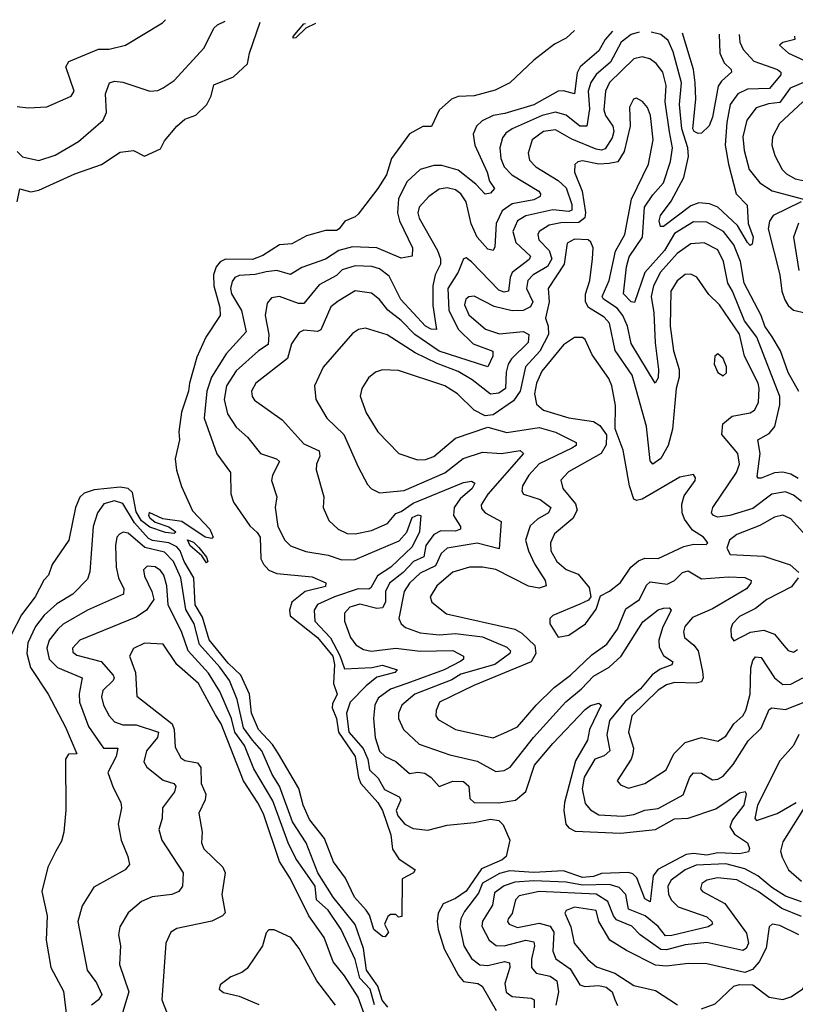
# Model space of a CAD drawing. Extents: x 1552033 to 1694788, y 811965 to 917215.
# Tile 389 of 632: x 1635564 to 1638432, y 911998 to 915639. Entities that reach past the tile are written whole.
import ezdxf

# ---------------------------------------------------------------- set-up
doc = ezdxf.new("R2010")
doc.units = 0

msp = doc.modelspace()

# ---------------------------------------------------------------- linework, layer by layer
at = {"layer": '0CON20XD'}
for points in [[(1635555, 915317.5), (1635595, 915313.1), (1635665, 915316), (1635755, 915355.7), (1635765.4, 915375), (1635735.2, 915464.8), (1635745.7, 915484.3), (1635855, 915529.5), (1635895, 915529.7), (1635955, 915544.3), (1636092.5, 915627.5), (1636103.5, 915638.7)], [(1637615.5, 915599.3), (1637585, 915570), (1637541.6, 915548.4), (1637465, 915489.4), (1637375.7, 915405), (1637321.5, 915378.5), (1637245, 915357.6), (1637185, 915354.6), (1637160.8, 915345), (1637115.4, 915304.6), (1637086.2, 915243.8), (1637055, 915244.2), (1637005, 915216.9), (1636939.1, 915125), (1636919.7, 915065), (1636888.5, 915015), (1636815, 914920), (1636805, 914910), (1636765.9, 914894.1), (1636745.7, 914865), (1636735, 914859.5), (1636695, 914858.8), (1636625, 914840), (1636569.9, 914810.1), (1636525, 914806.2), (1636463.2, 914766.8), (1636425, 914752.4), (1636325, 914752.8), (1636305, 914742.9), (1636290.2, 914725), (1636281.1, 914695), (1636281.5, 914655), (1636304.3, 914575), (1636304.8, 914545), (1636252.1, 914465), (1636219.2, 914390.8), (1636191.6, 914295), (1636188.4, 914265), (1636162.7, 914187.3), (1636152.5, 914115), (1636154.5, 914085), (1636138.8, 914015), (1636143.8, 913973.8), (1636162.9, 913912.9), (1636203, 913823), (1636267.5, 913755), (1636280, 913725), (1636275, 913720), (1636250, 913725), (1636163, 913783), (1636092.9, 913792.9), (1636043, 913817), (1636040, 913805), (1636045, 913796.7), (1636065, 913780.8), (1636115, 913763.6), (1636140.8, 913745), (1636135, 913739.2), (1636102.8, 913742.8), (1636045, 913762.4), (1636015, 913785.8), (1635995, 913819.6), (1635980.8, 913890.8), (1635965.7, 913905.7), (1635935, 913910.5), (1635839.3, 913900.7), (1635802.1, 913887.9), (1635786.8, 913873.2), (1635770.8, 913835), (1635746.1, 913715), (1635683.8, 913625), (1635670, 913585), (1635653.8, 913566.2), (1635621.8, 913505), (1635571.1, 913438.9), (1635532.7, 913365)], [(1635554.5, 914965.5), (1635565, 915013.8), (1635605, 915002.1), (1635635, 915007.8), (1635768.3, 915068.3), (1635866.9, 915103.1), (1635935, 915149.2), (1635985.3, 915155.3), (1636025, 915134.7), (1636085, 915160.8), (1636099, 915191), (1636145, 915245.5), (1636175, 915270.6), (1636215, 915285.6), (1636255.8, 915325), (1636272.4, 915357.6), (1636281.9, 915398.1), (1636355, 915427.9), (1636406.7, 915475), (1636413.5, 915515), (1636453.4, 915629.6)], [(1635555, 915151.8), (1635575, 915131.5), (1635635, 915118.5), (1635695, 915138.2), (1635782, 915188), (1635872.4, 915267.6), (1635885.4, 915295), (1635881.4, 915365), (1635896, 915405), (1635915, 915411.8), (1635945, 915407.9), (1636045, 915374.5), (1636075, 915377.3), (1636095, 915386.2), (1636135, 915413.6), (1636246.1, 915535), (1636282.4, 915607.6), (1636295, 915619.5), (1636323.6, 915633)], [(1636658.1, 915624.3), (1636622.4, 915607.6), (1636585, 915571.4), (1636575, 915570), (1636575, 915576), (1636615, 915623.1), (1636620.7, 915625.2)], [(1637756.2, 915595.7), (1637728.7, 915565), (1637705, 915523.9), (1637636.4, 915465), (1637625, 915442.5), (1637615, 915364.7), (1637575, 915375.5), (1637555, 915374.1), (1637465, 915323.8), (1637358.2, 915291.8), (1637315, 915284), (1637274.5, 915265), (1637253.6, 915245), (1637240.6, 915215), (1637247, 915175), (1637292.3, 915075), (1637301.7, 915041.7), (1637319.2, 915015), (1637305, 914996.9), (1637285, 914993.8), (1637250.1, 915030.1), (1637185, 915082.2), (1637125, 915100.2), (1637095, 915100), (1637045, 915085.3), (1636995, 915039.6), (1636965, 914976.7), (1636961, 914925), (1636968.1, 914895), (1637015.9, 914795), (1637015, 914764.2), (1636975, 914756.5), (1636885, 914794.8), (1636795, 914798.3), (1636743.5, 914785), (1636695, 914753), (1636607.7, 914722.3), (1636565, 914696.9), (1636515, 914711.6), (1636475, 914706.5), (1636435, 914696.4), (1636375, 914693.5), (1636359.1, 914685), (1636349.3, 914670.7), (1636343.8, 914645), (1636347.4, 914625), (1636383.8, 914563.8), (1636401.4, 914485), (1636326.9, 914403.1), (1636273.1, 914316.9), (1636256.1, 914265), (1636245.7, 914165), (1636293.3, 914033.3), (1636343.2, 913965), (1636344.4, 913885.6), (1636354.6, 913855), (1636415, 913767.8), (1636442.7, 913742.7), (1636453, 913725), (1636455.6, 913645.6), (1636465, 913625.3), (1636485, 913603.8), (1636515, 913591.2), (1636645, 913578.8), (1636696.4, 913556.4), (1636695, 913543.2), (1636620, 913525), (1636570.8, 913485), (1636561.2, 913455), (1636564.4, 913435), (1636664.9, 913355), (1636722, 913285), (1636728.1, 913255), (1636724.4, 913184.4), (1636738.3, 913145), (1636720.5, 913109.5), (1636719.6, 913095), (1636735.3, 913055), (1636742.8, 913005), (1636804.8, 912915), (1636816.5, 912836.5), (1636825.1, 912815.1), (1636887.8, 912745), (1636905, 912715.5), (1636935.9, 912625), (1636942.1, 912572.1), (1636966, 912536), (1637026.7, 912495), (1637020, 912485), (1636978.3, 912461.7), (1636977, 912323), (1636965, 912320), (1636955, 912330), (1636935, 912330), (1636925, 912322.5), (1636913.1, 912295), (1636928, 912265), (1636915, 912248), (1636905, 912249.2), (1636873.1, 912275), (1636857.8, 912327.8), (1636845, 912346.2), (1636802, 912395), (1636769.2, 912465), (1636724.6, 912524.6), (1636690.9, 912610.9), (1636635, 912681.4), (1636611.7, 912735), (1636596.3, 912796.3), (1636520.7, 912925), (1636498.9, 912958.9), (1636446.5, 913015), (1636420.6, 913075), (1636413.8, 913145), (1636381.6, 913215), (1636335, 913259.3), (1636265, 913345.8), (1636239.6, 913429.6), (1636213.4, 913475), (1636208, 913575), (1636172.1, 913635), (1636157.4, 913675), (1636145, 913690.1), (1636115.6, 913705), (1636055, 913713.6), (1636040.9, 913720.9), (1635988, 913778), (1635945, 913850.2), (1635915, 913859.4), (1635875, 913848.9), (1635851.9, 913815), (1635836, 913765), (1635822.9, 913597.1), (1635815, 913570), (1635760, 913515), (1635701.3, 913478.7), (1635655, 913437.4), (1635622.3, 913395), (1635594.5, 913335), (1635591, 913295), (1635603.9, 913243.9), (1635669.6, 913145), (1635733.4, 913023.4), (1635775.6, 912925), (1635745, 912923.1), (1635733.6, 912905), (1635734.2, 912715.8), (1635727.5, 912635), (1635718.8, 912601.2), (1635698, 912565), (1635668.5, 912505), (1635645.6, 912415), (1635665.8, 912325), (1635662.2, 912235), (1635679.6, 912135), (1635726.5, 912046.5), (1635737.8, 911945)], [(1637855, 915593.1), (1637825, 915583.8), (1637787.7, 915555), (1637747.9, 915482.1), (1637695, 915435.6), (1637675.9, 915405.9), (1637666.1, 915375), (1637670.9, 915309.1), (1637661.4, 915245), (1637635, 915245.3), (1637585, 915286), (1637545, 915297.1), (1637495.3, 915285), (1637384.4, 915235.6), (1637361.1, 915218.9), (1637348.7, 915201.3), (1637339.2, 915165), (1637343.1, 915125), (1637355.2, 915095), (1637383.4, 915065), (1637483.2, 915005), (1637490, 914995), (1637488.5, 914985), (1637465, 914972.6), (1637385, 914957.7), (1637347.4, 914932.6), (1637325.2, 914885), (1637321.2, 914798.8), (1637315, 914785.8), (1637295, 914790.4), (1637255.1, 914835.1), (1637233.9, 914883.9), (1637215, 914965.5), (1637195.3, 914995), (1637175, 915009.2), (1637145, 915017.5), (1637115, 915012.3), (1637076.2, 914985), (1637041.4, 914945), (1637036.7, 914925), (1637041.3, 914905), (1637109.3, 914785), (1637120, 914755), (1637120, 914735), (1637100.2, 914695), (1637092, 914655), (1637092.1, 914582.1), (1637105, 914492.9), (1637085, 914494.2), (1637063.9, 914505), (1636973.7, 914603.7), (1636929.9, 914689.9), (1636895, 914717.3), (1636865.8, 914725.8), (1636805, 914728.3), (1636756, 914714), (1636735, 914692.5), (1636671.1, 914658.9), (1636615, 914589.3), (1636595, 914589.3), (1636525, 914614.7), (1636495, 914610), (1636479.6, 914590.4), (1636471.7, 914545), (1636484.9, 914474.9), (1636482.5, 914437.5), (1636447.2, 914415), (1636365, 914340.3), (1636328.5, 914285), (1636319.8, 914235), (1636331.9, 914181.9), (1636365, 914132.7), (1636406.2, 914095), (1636454.4, 914035), (1636513.1, 914015), (1636524.5, 914005), (1636499.2, 913955), (1636495.5, 913935), (1636515.4, 913875), (1636508.5, 913835), (1636518.8, 913765), (1636544.2, 913714.2), (1636565, 913693.6), (1636622.6, 913672.6), (1636705, 913658.6), (1636755, 913641.9), (1636805, 913643), (1636967.6, 913712.4), (1636995.5, 913744.5), (1637015, 913797.6), (1637037.8, 913807.8), (1637047.5, 913805), (1637042, 913745), (1637015, 913689.7), (1636936.2, 913615), (1636887.6, 913582.4), (1636862.2, 913537.8), (1636855, 913532.8), (1636815, 913534.3), (1636727.8, 913505), (1636665, 913476), (1636652.6, 913455), (1636655.7, 913415), (1636713.7, 913353.7), (1636747.7, 913287.7), (1636765, 913239.2), (1636866, 913244), (1636905, 913252.6), (1636960, 913235), (1636950.8, 913225), (1636885, 913208.1), (1636844.5, 913175.5), (1636786.4, 913115), (1636772.2, 913075), (1636781.5, 913005), (1636833.8, 912943.8), (1636851.7, 912905), (1636857.7, 912865), (1636889.8, 912835), (1636912.6, 912792.6), (1636967.7, 912765), (1636973.1, 912755), (1636956.3, 912715), (1636962.5, 912695), (1636988.2, 912665), (1637018.6, 912648.6), (1637072.6, 912642.6), (1637145, 912661.1), (1637245, 912670.3), (1637305, 912683.3), (1637335, 912678.1), (1637351.8, 912661.8), (1637375.8, 912605), (1637363, 912545), (1637348, 912532), (1637271.2, 912498.8), (1637215, 912417.1), (1637175, 912389.4), (1637129.5, 912370.5), (1637111.4, 912335), (1637107.9, 912305), (1637110.7, 912275), (1637133.4, 912203.4), (1637186.9, 912105), (1637205, 912083.3), (1637258.1, 912075), (1637273.4, 912065), (1637326.1, 911975)], [(1638224.7, 915583.5), (1638227, 915555), (1638238.6, 915528.6), (1638278.6, 915485), (1638365.5, 915455), (1638378.5, 915445), (1638378.4, 915435), (1638335.9, 915384.1), (1638255, 915381.4), (1638219.1, 915365), (1638191, 915325), (1638178.9, 915258.9), (1638171.8, 915175), (1638185.1, 915105.1), (1638213.5, 914995), (1638253.5, 914953.5), (1638257.2, 914885), (1638275.9, 914835), (1638271.7, 914808.3), (1638265, 914804.4), (1638255, 914814.6), (1638218.1, 914878.1), (1638145, 914945.2), (1638115, 914958.5), (1638075, 914961.1), (1638045, 914950.1), (1637945, 914874), (1637933.7, 914873.6), (1637928.4, 914895), (1637933.2, 914915), (1637972.4, 914967.6), (1638019.8, 915055), (1638037.2, 915132.8), (1638034.8, 915165.2), (1638011.8, 915235), (1638004.1, 915325), (1638010.4, 915405), (1637980.4, 915520.4), (1637962, 915562), (1637935, 915583.7), (1637899.1, 915592)], [(1638150.6, 915585.4), (1638153.2, 915515), (1638168.6, 915478.6), (1638194.4, 915455), (1638195.8, 915445), (1638158.7, 915411.4), (1638147, 915393), (1638125, 915278), (1638113.2, 915246.8), (1638085, 915219.2), (1638072.3, 915217.7), (1638057.6, 915225), (1638052.9, 915235), (1638063.7, 915345), (1638061.8, 915405), (1638054.9, 915455), (1638014.1, 915589)], [(1638428.6, 915578.2), (1638429.6, 915565), (1638385.4, 915554.6), (1638373.3, 915545), (1638406.7, 915515), (1638495, 915474.8)], [(1638445, 914263.8), (1638405, 914334.4), (1638377.4, 914415), (1638346.6, 914466.6), (1638318.7, 914505), (1638304.9, 914545), (1638242.1, 914665), (1638229.7, 914745), (1638205, 914806.6), (1638166.5, 914855), (1638105, 914890.5), (1638055, 914891.6), (1637985, 914848.3), (1637948.6, 914785), (1637875.6, 914704.4), (1637836.6, 914593.4), (1637825, 914596), (1637796.3, 914625), (1637807.9, 914725), (1637818, 914762), (1637866.2, 914835), (1637874.6, 914945), (1637905, 914991.6), (1637944.8, 915035), (1637970.5, 915115), (1637978.2, 915165), (1637966.2, 915223.8), (1637950.3, 915335), (1637954.8, 915395), (1637941.5, 915445), (1637917.2, 915477.2), (1637893.6, 915493.6), (1637865, 915501.9), (1637835, 915493.9), (1637745, 915406.4), (1637730.2, 915375), (1637723.4, 915305), (1637729.7, 915285), (1637756.8, 915245), (1637760.3, 915225), (1637755, 915201.5), (1637728.2, 915161.8), (1637715, 915155.8), (1637695, 915160.1), (1637605, 915197.5), (1637545, 915231.7), (1637500.9, 915225), (1637459.3, 915195), (1637444, 915145), (1637449.5, 915119.5), (1637472.1, 915095), (1637555, 915044.4), (1637585, 915017.3), (1637604.9, 914955), (1637605.5, 914935), (1637595, 914929.4), (1637535, 914935.9), (1637436, 914914), (1637404.3, 914895), (1637387, 914855), (1637398.8, 914815), (1637452.6, 914765), (1637447.8, 914752.2), (1637385.4, 914704.6), (1637377.1, 914685), (1637370.9, 914635), (1637355, 914631.6), (1637335, 914639), (1637235, 914743.8), (1637215, 914757.8), (1637205, 914754.3), (1637185.2, 914705), (1637147.1, 914645), (1637151, 914565), (1637185, 914494.8), (1637240.9, 914440.9), (1637313.4, 914413.4), (1637313.8, 914395), (1637295, 914354.7), (1637115, 914412.7), (1637025.1, 914475.1), (1636975, 914526.5), (1636924.9, 914564.9), (1636894.5, 914604.5), (1636865, 914627.6), (1636805, 914636.8), (1636741.6, 914598.4), (1636715, 914577.3), (1636677.9, 914492.1), (1636664.7, 914485.3), (1636615, 914490.4), (1636598, 914482), (1636569.6, 914440.4), (1636553.7, 914386.3), (1636437.3, 914295), (1636421.1, 914265), (1636423.1, 914245), (1636432, 914232), (1636535, 914159.5), (1636615, 914070.8), (1636671.5, 914045), (1636673.3, 914025), (1636661.6, 913995), (1636660.8, 913975), (1636688.5, 913875), (1636686.2, 913835), (1636707.3, 913787.3), (1636741.4, 913755), (1636775, 913739.6), (1636805, 913737.6), (1636865, 913750), (1636924.2, 913775.8), (1636955, 913813.1), (1636975, 913820.2), (1637019.2, 913850.8), (1637205, 913928.1), (1637235, 913932.9), (1637246.8, 913925), (1637236.5, 913905), (1637193.1, 913866.9), (1637170.8, 913835), (1637168.3, 913805), (1637194.1, 913765), (1637193.8, 913755), (1637175, 913747.6), (1637121.3, 913748.7), (1637094.9, 913735.1), (1637066.1, 913695), (1637057.8, 913652.2), (1637019.6, 913635), (1636981.7, 913595), (1636931.9, 913555), (1636917, 913525), (1636916.4, 913485), (1636906.1, 913463.9), (1636885, 913462.1), (1636821.7, 913478.3), (1636785, 913466.6), (1636764.7, 913445), (1636764.7, 913415), (1636786.7, 913355), (1636807.2, 913327.2), (1636835, 913309.7), (1636865, 913304.1), (1636955, 913314.8), (1637045, 913303.5), (1637165, 913306), (1637205, 913285.5), (1637205.3, 913275), (1637195, 913266.9), (1637133.5, 913235), (1636995.2, 913184.8), (1636935, 913163.9), (1636889.6, 913130.4), (1636876.7, 913105), (1636872.5, 913055), (1636878.8, 912985), (1636895, 912934.6), (1636915, 912914.7), (1636955, 912896.2), (1637005, 912851.8), (1637036.3, 912856.4), (1637062.5, 912852.5), (1637085, 912837.3), (1637115, 912803.5), (1637166.1, 912823.9), (1637205, 912822.5), (1637224.1, 912805), (1637228.9, 912758.9), (1637245, 912744.2), (1637335, 912743.8), (1637396.8, 912753.2), (1637435.2, 912784.8), (1637467.5, 912882.5), (1637535, 912963.2), (1637655, 913088.2), (1637675, 913102.9), (1637705, 913112), (1637713.8, 913105), (1637671.2, 913015), (1637664, 912975), (1637618.5, 912898.5), (1637578.6, 912745), (1637576.2, 912715), (1637582.8, 912665), (1637595, 912650.4), (1637618.3, 912638.3), (1637785, 912631.1), (1637914.9, 912645.1), (1637985, 912684.1), (1638035, 912686.2), (1638138.5, 912721.5), (1638225, 912780.5), (1638246.2, 912785), (1638250.6, 912775), (1638241.9, 912735), (1638199, 912681), (1638189.4, 912655), (1638207, 912627), (1638254.4, 912595), (1638262.5, 912575), (1638258.1, 912561.9), (1638225.2, 912554.8), (1638145, 912559), (1638105, 912550.1), (1638055, 912555.9), (1638027.8, 912552.2), (1637923.1, 912496.9), (1637906.3, 912473.7), (1637895, 912376.9), (1637875, 912387.8), (1637846.4, 912466.4), (1637830.9, 912480.9), (1637815.6, 912485.6), (1637715, 912481.9), (1637685, 912471.2), (1637645, 912466.9), (1637575, 912492.3), (1637464.5, 912485.5), (1637375, 912491.5), (1637338.4, 912481.6), (1637275, 912446.6), (1637260.6, 912409.4), (1637208.3, 912341.7), (1637194.7, 912314.7), (1637191, 912285), (1637205.9, 912215), (1637235, 912167.5), (1637265, 912144.8), (1637295, 912141.8), (1637356.3, 912156.3), (1637375, 912151.9), (1637376.5, 912135), (1637358.3, 912075), (1637363.3, 912043.3), (1637385, 912027.2), (1637455, 912021.6), (1637466.1, 912015), (1637466.6, 911985)], [(1638485, 915416.1), (1638412.2, 915385), (1638375, 915332.1), (1638332.2, 915327.8), (1638287.5, 915312.5), (1638252.4, 915267.6), (1638238, 915205), (1638242.2, 915155), (1638261.7, 915085), (1638300.3, 915035), (1638346.2, 915006.2), (1638462.5, 914975)], [(1638442.1, 913942.1), (1638415, 913959), (1638385, 913966), (1638355, 913963.9), (1638305, 913943.3), (1638293.8, 913943.8), (1638290.2, 913950.2), (1638301.3, 914035), (1638292.7, 914085), (1638335, 914109.2), (1638355.6, 914134.4), (1638374.3, 914215), (1638374.5, 914245), (1638289.1, 914465), (1638243.8, 914525), (1638199.8, 914635), (1638182.3, 914665), (1638166.3, 914745), (1638145, 914787.6), (1638095, 914813.8), (1638045, 914809.8), (1637995, 914774.8), (1637933.9, 914705), (1637907.5, 914655), (1637899.1, 914615), (1637908.7, 914555), (1637913.5, 914443.5), (1637925.9, 914345), (1637924.4, 914315), (1637914, 914295), (1637825, 914441.1), (1637811.1, 914505), (1637794.3, 914545), (1637772.7, 914572.7), (1637722.9, 914605), (1637717.4, 914615), (1637743.1, 914675), (1637766.5, 914783.5), (1637801.6, 914845), (1637826.2, 914975), (1637888.9, 915105), (1637906.1, 915195), (1637896.7, 915285), (1637885, 915314.4), (1637866.6, 915336.6), (1637845, 915348.1), (1637832.9, 915345), (1637818.5, 915315), (1637820.7, 915245), (1637799.1, 915150.9), (1637775, 915113), (1637743.1, 915106.9), (1637705, 915104.6), (1637645, 915117), (1637627.2, 915112.8), (1637617, 915103), (1637614.8, 915075), (1637644.1, 915004.1), (1637656.4, 914926.4), (1637653.5, 914906.5), (1637631.4, 914888.6), (1637565, 914888.1), (1637521.2, 914878.8), (1637484.7, 914855), (1637480, 914845), (1637484.1, 914825), (1637521.2, 914785), (1637531.7, 914755), (1637515, 914725.9), (1637462.6, 914695), (1637442.9, 914675), (1637438.4, 914645), (1637461.9, 914595), (1637452.7, 914577.3), (1637425, 914563.4), (1637385, 914562.6), (1637317.9, 914577.9), (1637245, 914615.9), (1637225, 914614.6), (1637213.3, 914605), (1637209.2, 914585), (1637225, 914547.1), (1637286.4, 914495), (1637337.5, 914477.5), (1637425, 914486.1), (1637445.9, 914475), (1637443.9, 914445), (1637382.6, 914385), (1637370.3, 914365), (1637363.1, 914335), (1637360.4, 914275), (1637335, 914258.5), (1637304.4, 914254.4), (1637237.6, 914307.6), (1637185, 914338.6), (1637107.1, 914367.1), (1637026.5, 914406.5), (1636923.1, 914473.1), (1636842.2, 914497.8), (1636816.6, 914493.4), (1636795, 914478.5), (1636685.8, 914354.2), (1636653.8, 914285), (1636658.5, 914235), (1636699.6, 914165), (1636762.2, 914105), (1636815.8, 913985.8), (1636850.3, 913920.3), (1636864.7, 913904.7), (1636895, 913889.5), (1636985, 913898), (1637136.4, 913963.6), (1637203.2, 914016.8), (1637275, 914039.8), (1637345.2, 914034.8), (1637415, 914046.3), (1637427.3, 914035), (1637294.7, 913885), (1637270.7, 913845), (1637271.7, 913831.7), (1637285.2, 913815.2), (1637343.8, 913783.8), (1637337.4, 913682.6), (1637255, 913703.1), (1637145, 913684.8), (1637121.9, 913665), (1637101, 913619), (1637045, 913592.1), (1637004.8, 913555), (1636985.8, 913524.2), (1636966.1, 913425), (1636974.4, 913405), (1636991, 913391), (1637045, 913371.3), (1637115, 913364.8), (1637175, 913369.9), (1637275, 913356.8), (1637365, 913319.1), (1637378.2, 913305), (1637376.4, 913295), (1637320.8, 913255), (1637195, 913218.6), (1637162.3, 913197.7), (1637025, 913145.5), (1636976.4, 913105), (1636964.8, 913075.2), (1636964.2, 913055), (1636983.5, 913015), (1637040.7, 912960.7), (1637155, 912920.7), (1637255, 912897.6), (1637325, 912858.8), (1637355, 912862.4), (1637377.9, 912875), (1637464, 912985), (1637583.3, 913116.7), (1637641.3, 913165), (1637685, 913211.2), (1637743.2, 913245), (1637787.4, 913285), (1637868.1, 913411.9), (1637925, 913457.2), (1637945, 913463.1), (1637965, 913464.2), (1637972.9, 913455), (1637940.2, 913389.8), (1637927.4, 913345), (1637928.9, 913318.9), (1637945, 913288.2), (1637979.5, 913265), (1637975, 913254.1), (1637932.5, 913237.5), (1637902.9, 913217.1), (1637859.8, 913165), (1637802.6, 913117.4), (1637745, 913048.1), (1637734.8, 912995), (1637745.9, 912935), (1637725, 912917.5), (1637690, 912905), (1637651.7, 912838.3), (1637643.3, 912795), (1637655, 912740.4), (1637675, 912716.9), (1637705, 912699.3), (1637794, 912694), (1637835, 912700.7), (1637875, 912716), (1637925, 912722.8), (1638017.3, 912772.7), (1638041.9, 912838.1), (1638055, 912854.6), (1638085, 912852.7), (1638125, 912828.8), (1638145, 912830.5), (1638165, 912841.8), (1638202, 912885), (1638257.5, 912972.5), (1638305, 913018.9), (1638335, 913088.1), (1638345.5, 913094.5), (1638395, 913088.5), (1638465, 913115.8)], [(1638460, 915335), (1638373.1, 915255), (1638347.5, 915205), (1638345.3, 915175), (1638356.3, 915136.3), (1638383.1, 915085), (1638399.1, 915069.1), (1638430.8, 915050.8), (1638525, 915031)], [(1638453.3, 914965), (1638350, 914915), (1638336.3, 914893.7), (1638331.5, 914865), (1638374.5, 914695), (1638381.5, 914635), (1638393.2, 914603.2), (1638405, 914581.5), (1638425, 914565.3), (1638468.1, 914555)], [(1638443.7, 914886.3), (1638425.3, 914835), (1638445, 914711.2)], [(1638455, 913857.4), (1638425, 913880.4), (1638395, 913893.3), (1638345, 913884), (1638275, 913831.5), (1638190, 913805), (1638145, 913799.8), (1638128.9, 913805), (1638122.1, 913815), (1638127.2, 913835), (1638214, 913965), (1638224.8, 913995), (1638218.8, 914035), (1638160.3, 914105), (1638164.1, 914145), (1638197.7, 914172.3), (1638265, 914184.7), (1638281.2, 914195), (1638296.1, 914223.9), (1638298.5, 914275), (1638294, 914295), (1638243.9, 914395), (1638225, 914475.9), (1638151.6, 914585), (1638112.2, 914622.2), (1638067.3, 914687.3), (1638045, 914697.5), (1638025, 914696.2), (1637995, 914672.7), (1637972.1, 914635), (1637969.6, 914505), (1637981.7, 914415), (1638002.9, 914345), (1638002.6, 914317.4), (1637991.6, 914275), (1637977.2, 914125), (1637962.1, 914065), (1637935, 914016.9), (1637905, 913995.7), (1637895, 914007.5), (1637881, 914135), (1637828.1, 914325), (1637765.3, 914415.3), (1637745, 914516.6), (1637725, 914539.4), (1637666.9, 914575), (1637656, 914595), (1637656.5, 914623.5), (1637671.6, 914675), (1637682, 914755), (1637684.6, 914794.6), (1637676.3, 914816.3), (1637666.2, 914825), (1637615, 914827), (1637588.1, 914811.9), (1637576.8, 914735), (1637518.5, 914645), (1637521.3, 914595), (1637507.8, 914535), (1637518.6, 914505), (1637519.3, 914475), (1637487.2, 914412.8), (1637433.8, 914355), (1637413.9, 914265), (1637390.1, 914229.9), (1637315, 914177.4), (1637285, 914174.6), (1637244.8, 914194.8), (1637183.2, 914255), (1637135.6, 914285), (1636965, 914341.8), (1636905, 914344.6), (1636879.2, 914335), (1636853.3, 914315), (1636828.5, 914275), (1636822.8, 914247.2), (1636844.6, 914185), (1636888.5, 914115), (1636965.3, 914035.3), (1637035, 914011.3), (1637065, 914013.2), (1637095, 914023.8), (1637175, 914091.6), (1637295, 914132.7), (1637365, 914112), (1637485, 914131.4), (1637545, 914114.1), (1637621.9, 914075), (1637621.9, 914065), (1637605.6, 914055), (1637485, 913996.5), (1637446.5, 913955), (1637422.7, 913915), (1637420.9, 913895), (1637426.7, 913885), (1637488.2, 913865), (1637527.3, 913835), (1637519.2, 913815), (1637478.4, 913791.6), (1637452, 913768), (1637434.3, 913715), (1637444.8, 913675), (1637467.3, 913627.3), (1637507.5, 913565), (1637510, 913545), (1637485, 913537.1), (1637445, 913544.5), (1637325, 913605.5), (1637275, 913615.2), (1637227.5, 913615), (1637165, 913596.4), (1637106.7, 913545), (1637082.3, 913505), (1637087.5, 913485), (1637141.9, 913441.9), (1637395, 913385.2), (1637421.1, 913371.1), (1637468.2, 913325), (1637472.3, 913295), (1637455, 913264.8), (1637243.4, 913176.6), (1637116, 913115), (1637103.6, 913085), (1637102.1, 913065), (1637111.2, 913051.2), (1637175, 913014.7), (1637315, 912983.9), (1637365, 913005.3), (1637405, 913024.7), (1637474.2, 913105), (1637540.3, 913169.7), (1637600.6, 913215), (1637679.6, 913290.4), (1637735, 913329.5), (1637774.3, 913385), (1637805, 913460.9), (1637855.3, 913495), (1637882, 913548), (1637895, 913560.4), (1637958.5, 913551.5), (1637984.9, 913565.1), (1638015, 913595.2), (1638035, 913601.2), (1638085, 913571), (1638185, 913579.3), (1638245, 913576.3), (1638268.1, 913565), (1638267.9, 913555), (1638250.9, 913535), (1638125, 913461.1), (1638051.1, 913428.9), (1638022.8, 913395), (1638017.9, 913375), (1638021.8, 913355), (1638056.7, 913326.7), (1638072.4, 913305), (1638088.7, 913228.7), (1638091.6, 913205), (1638085, 913191.1), (1638064.8, 913185.2), (1637985, 913188), (1637955, 913179.4), (1637925, 913159.3), (1637826.9, 913065), (1637815.3, 913005), (1637833.1, 912945), (1637831.2, 912925), (1637824.7, 912905), (1637772.5, 912825), (1637785, 912810), (1637815, 912797.8), (1637875, 912814.5), (1637954.4, 912865), (1637982.9, 912925), (1638025, 912966.1), (1638085, 912984.8), (1638145, 912971.2), (1638175, 912990), (1638204.8, 913035.2), (1638237.6, 913065), (1638249.3, 913085), (1638264.8, 913145.2), (1638267.2, 913242.8), (1638275, 913270), (1638285, 913282.5), (1638305, 913280.5), (1638355.4, 913205.4), (1638385, 913180.8), (1638415, 913181.7), (1638459.2, 913205)], [(1637555, 913355.8), (1637595, 913363.3), (1637656.5, 913405), (1637695, 913458.8), (1637711.4, 913508.6), (1637745, 913526.2), (1637785, 913557.7), (1637824.1, 913615), (1637851.9, 913638.1), (1637875, 913647.3), (1637925, 913646.4), (1638019.6, 913690.4), (1638055, 913700), (1638101.7, 913698.3), (1638108.8, 913705), (1638092, 913725), (1638051.9, 913751.9), (1638022, 913792), (1638012.9, 913815), (1638011.9, 913848.1), (1638021.1, 913878.9), (1638061.2, 913935), (1638063.3, 913945), (1638055, 913956.7), (1638005, 913947.1), (1637865, 913865.8), (1637845, 913861.1), (1637835, 913866.5), (1637819, 913915), (1637795, 914046.7), (1637765.6, 914125.6), (1637767.4, 914212.6), (1637753.8, 914285), (1637742.3, 914312.3), (1637680.2, 914400.2), (1637655, 914455.8), (1637645, 914464.2), (1637615, 914463.3), (1637575, 914436.4), (1637495, 914338.8), (1637475.2, 914295), (1637467.8, 914255), (1637475, 914216.7), (1637501.2, 914195), (1637595, 914166.5), (1637685, 914153.2), (1637708.8, 914138.8), (1637733.9, 914103.9), (1637732.7, 914067.3), (1637714.1, 914035), (1637593.5, 913966.5), (1637565, 913935.8), (1637572, 913905), (1637618.6, 913848.6), (1637625.2, 913825), (1637608.7, 913795), (1637541.6, 913738.4), (1637527.1, 913705), (1637527.6, 913675), (1637550.3, 913635), (1637585, 913606.4), (1637629.2, 913589.2), (1637669.3, 913539.3), (1637675.6, 913504.4), (1637667, 913493), (1637635, 913477.3), (1637535, 913435.7), (1637523.8, 913425), (1637524.2, 913405), (1637555, 913355.8)], [(1638165, 914322), (1638177.5, 914332.5), (1638177.1, 914355), (1638165, 914386), (1638145, 914403.8), (1638134, 914395), (1638131.4, 914365), (1638145, 914333.8), (1638165, 914322)], [(1638480.7, 913720.7), (1638415, 913793.2), (1638385, 913806.5), (1638355, 913800), (1638301.1, 913768.9), (1638215, 913735.3), (1638188.1, 913715), (1638178.6, 913685), (1638191.5, 913661.5), (1638315, 913655.3), (1638412.7, 913622.7), (1638445.2, 913595.2)], [(1636925, 911987.8), (1636903.9, 912013.9), (1636888.4, 912065), (1636845.9, 912125), (1636834.8, 912204.8), (1636805, 912293.2), (1636723.2, 912395), (1636666.1, 912485), (1636622.8, 912595), (1636572.9, 912672.9), (1636525, 912805.2), (1636498, 912848), (1636459.5, 912935), (1636425.2, 912975.2), (1636391.1, 913021.1), (1636367.9, 913125), (1636339.2, 913195), (1636304.1, 913245), (1636229.2, 913329.2), (1636209, 913405), (1636178.3, 913458.3), (1636159.5, 913575), (1636132.4, 913635), (1636099.5, 913669.5), (1636026.7, 913686.7), (1635965, 913740.2), (1635946.6, 913743.4), (1635933, 913737), (1635923.5, 913725), (1635918.1, 913695), (1635920.6, 913615), (1635930, 913575), (1635948.6, 913535), (1635947.5, 913515), (1635815, 913456), (1635725, 913403.7), (1635705, 913385.9), (1635673.2, 913345), (1635664.1, 913315), (1635672.7, 913275), (1635703.3, 913243.3), (1635794.6, 913205), (1635784.2, 913145.8), (1635785.8, 913115), (1635819, 913025), (1635873.5, 912945), (1635927.5, 912945), (1635920.3, 912915), (1635890.3, 912855), (1635909.4, 912799.4), (1635938.5, 912745), (1635940, 912725), (1635927.8, 912665), (1635939.6, 912605), (1635964.5, 912545), (1635970, 912515), (1635954.2, 912495), (1635838.7, 912431.3), (1635795, 912362), (1635778.7, 912305), (1635813.5, 912125), (1635848.3, 912078.3), (1635867.3, 912035), (1635855, 912015.4), (1635830, 911995)], [(1636255, 913631.2), (1636237, 913657), (1636195, 913693.8), (1636184.6, 913715.4), (1636206.9, 913706.9), (1636226.8, 913686.8), (1636255, 913651.2), (1636260, 913635), (1636255, 913631.2)], [(1636876.2, 911996.2), (1636860.2, 912055), (1636821.5, 912095), (1636805, 912164.1), (1636752.6, 912275), (1636705, 912346.6), (1636661.5, 912385), (1636656.4, 912435), (1636585, 912537.3), (1636556.5, 912595), (1636500.1, 912750.1), (1636429.2, 912869.2), (1636395.4, 912955), (1636359.6, 913005), (1636347.7, 913055), (1636304.2, 913155), (1636262.7, 913222.7), (1636187.2, 913305), (1636163.6, 913373.6), (1636113.5, 913475), (1636108.1, 913545), (1636096.6, 913585), (1636085, 913602.5), (1636065, 913616.3), (1636035, 913618.9), (1636022, 913605), (1636025, 913580.8), (1636052.7, 913525), (1636060.4, 913495), (1636033.3, 913455), (1635995, 913429.8), (1635786.9, 913345), (1635759.6, 913315), (1635760.5, 913300.5), (1635775, 913288.8), (1635865, 913266.2), (1635909.4, 913215), (1635913.5, 913205), (1635909.3, 913195), (1635871.1, 913158.9), (1635866.9, 913135), (1635874.2, 913105), (1635894.7, 913065), (1635915, 913042.9), (1635945, 913031.2), (1635995, 913031.3), (1636077.5, 913005), (1636073.6, 912985), (1636032.4, 912935), (1636023.1, 912895), (1636034.5, 912875), (1636095, 912827.7), (1636134.3, 912815), (1636140.9, 912805), (1636136.3, 912783.7), (1636091.8, 912725), (1636090.9, 912685), (1636078.8, 912645), (1636089.6, 912605), (1636169.1, 912485), (1636165.6, 912435), (1636152.5, 912415), (1636126.7, 912405), (1636054.4, 912395.6), (1636015, 912378.9), (1635965, 912336.9), (1635934.6, 912285), (1635929.6, 912255), (1635936.9, 912215), (1635932.9, 912145), (1635968, 912045), (1635940.3, 911955)], [(1638442.9, 913575), (1638417.7, 913542.3), (1638326.2, 913495), (1638285, 913461.5), (1638225, 913431.8), (1638200, 913405), (1638193.3, 913386.7), (1638195, 913357.5), (1638205, 913342.5), (1638265.9, 913374.1), (1638315, 913382.1), (1638355, 913367.1), (1638388.8, 913325), (1638405, 913306.5), (1638425, 913300), (1638440, 913310)], [(1636851, 911925), (1636815.1, 912025.1), (1636765, 912103.4), (1636722.5, 912155), (1636689.3, 912245), (1636632.6, 912325), (1636565, 912462.1), (1636525, 912526.2), (1636465, 912702.3), (1636445, 912743.6), (1636391.6, 912825), (1636308.8, 913035), (1636288.3, 913068.3), (1636225, 913183.9), (1636145.7, 913255), (1636095, 913329.6), (1636025, 913333.8), (1635985, 913313.3), (1635970.4, 913285), (1635992.7, 913225), (1635997.1, 913137.1), (1636128.1, 913035), (1636135.2, 913015), (1636138.8, 912948.8), (1636159.3, 912909.3), (1636175, 912899.2), (1636221.5, 912891.5), (1636234.4, 912874.4), (1636235.3, 912815), (1636251.9, 912775), (1636249.4, 912755), (1636226.2, 912705), (1636238.5, 912635), (1636236, 912595), (1636245, 912572.9), (1636314.6, 912505), (1636323.3, 912485), (1636311.8, 912405), (1636323.3, 912336.7), (1636314, 912325), (1636274.7, 912305.3), (1636145, 912278.5), (1636123.3, 912265), (1636104.3, 912225), (1636089.1, 912015), (1636108.8, 911965)], [(1638444.5, 912995.5), (1638425, 912955.3), (1638375, 912898.1), (1638292, 912735), (1638282.5, 912685), (1638288.3, 912678.3), (1638365, 912704.4), (1638435, 912744.7)], [(1638470.5, 912735), (1638385, 912599.1), (1638377.3, 912565), (1638382.7, 912542.7)], [(1638382.7, 912542.7), (1638406.1, 912495), (1638455, 912453.8)], [(1638455, 912377.2), (1638395, 912398.3), (1638345, 912430), (1638293.7, 912473.7), (1638245, 912499.6), (1638175, 912517.3), (1638065, 912512.3), (1638024.3, 912495), (1637973.2, 912456.8), (1637960.9, 912435), (1637962.3, 912405), (1637973.6, 912383.6), (1637999.1, 912359.1), (1638105, 912321.6), (1638123.2, 912305), (1638125.6, 912295), (1638110, 912285), (1637975, 912252.2), (1637952.1, 912252.1), (1637925, 912285.5), (1637877, 912325), (1637815, 912350.6), (1637804.6, 912404.6), (1637780.6, 912430.6), (1637745, 912441.5), (1637645, 912439.4), (1637585, 912449.5), (1637465, 912454.6), (1637395, 912450.4), (1637355, 912436.8), (1637319.3, 912410.7), (1637311.7, 912365), (1637274.8, 912305.2), (1637273.2, 912286.8), (1637299.4, 912235), (1637325.5, 912215.5), (1637355, 912214), (1637435, 912235.7), (1637465, 912229.1), (1637468, 912215), (1637455.8, 912165), (1637455.8, 912135), (1637473.9, 912113.9), (1637525, 912103), (1637550.6, 912085), (1637556.8, 912045), (1637546.3, 911995)], [(1638455, 912322.7), (1638382.3, 912352.3), (1638295, 912416.1), (1638215, 912458.5), (1638143.5, 912466.5), (1638105, 912457.6), (1638086.7, 912445), (1638081.4, 912425), (1638088.6, 912415), (1638171.7, 912371.7), (1638251.1, 912261.1), (1638258.5, 912225), (1638249.7, 912205), (1638237.8, 912197.8), (1638105, 912227.2), (1638025, 912217.9), (1637955, 912200), (1637935, 912201.2), (1637858.4, 912255), (1637827.7, 912287.7), (1637771.2, 912311.2), (1637759.8, 912325), (1637738.4, 912378.4), (1637695, 912405.4), (1637485, 912415.7), (1637410.6, 912399.4), (1637396.7, 912385), (1637385.5, 912334.5), (1637370.4, 912315), (1637367.1, 912305), (1637373.8, 912295), (1637405, 912282), (1637485, 912297.8), (1637525, 912287.7), (1637538.4, 912265), (1637534.7, 912194.7), (1637546.4, 912166.4), (1637599.9, 912129.9), (1637635, 912070), (1637653.9, 912063.9), (1637705, 912067.7), (1637732.4, 912062.4), (1637754.6, 912044.6), (1637765, 912016.2)], [(1638445, 912255.3), (1638375, 912289.7), (1638345.6, 912294.4), (1638335.5, 912284.5), (1638324.3, 912205.7), (1638297.9, 912155), (1638273.4, 912126.6), (1638245, 912116), (1638105, 912148.4), (1638035, 912149.5), (1637955, 912139.7), (1637915, 912143.3), (1637807.1, 912197.1), (1637746.1, 912235), (1637705.1, 912305.1), (1637695, 912345.6), (1637615, 912357.9), (1637584.4, 912345), (1637579.5, 912335), (1637601.9, 912285), (1637614.1, 912225), (1637665, 912164.5), (1637697.2, 912137.2), (1637765, 912113.3), (1637835, 912067.8), (1637915, 912049.8), (1637996, 911996)], [(1636731.6, 911995), (1636662.2, 912085), (1636597.3, 912205), (1636566.4, 912245), (1636505, 912274), (1636485, 912273.8), (1636475, 912262.5), (1636461.9, 912215), (1636405, 912131.4), (1636385, 912115.6), (1636345, 912100), (1636305, 912070), (1636302, 912055), (1636318, 912042), (1636375, 912028.7), (1636448.3, 911998.3)], [(1638085, 911982.2), (1638135, 912000.4), (1638204.5, 912065), (1638225, 912072.1), (1638275, 912070.7), (1638335, 912025.4), (1638385, 912016.8), (1638415, 912026.2), (1638458.2, 912055), (1638475.8, 912085), (1638480, 912145), (1638505, 912166.9), (1638535, 912173.4), (1638665, 912171), (1638735, 912179.4), (1638777.1, 912165), (1638795.6, 912155), (1638800.4, 912145), (1638796.6, 912135), (1638733.4, 912096.6), (1638705.3, 912075), (1638691, 912055), (1638689.1, 912015), (1638718.8, 911975)], [(1637765, 912016.2), (1637773.8, 911993.8)]]:
    msp.add_lwpolyline(points, dxfattribs=at)

doc.saveas('drawing.dxf')
